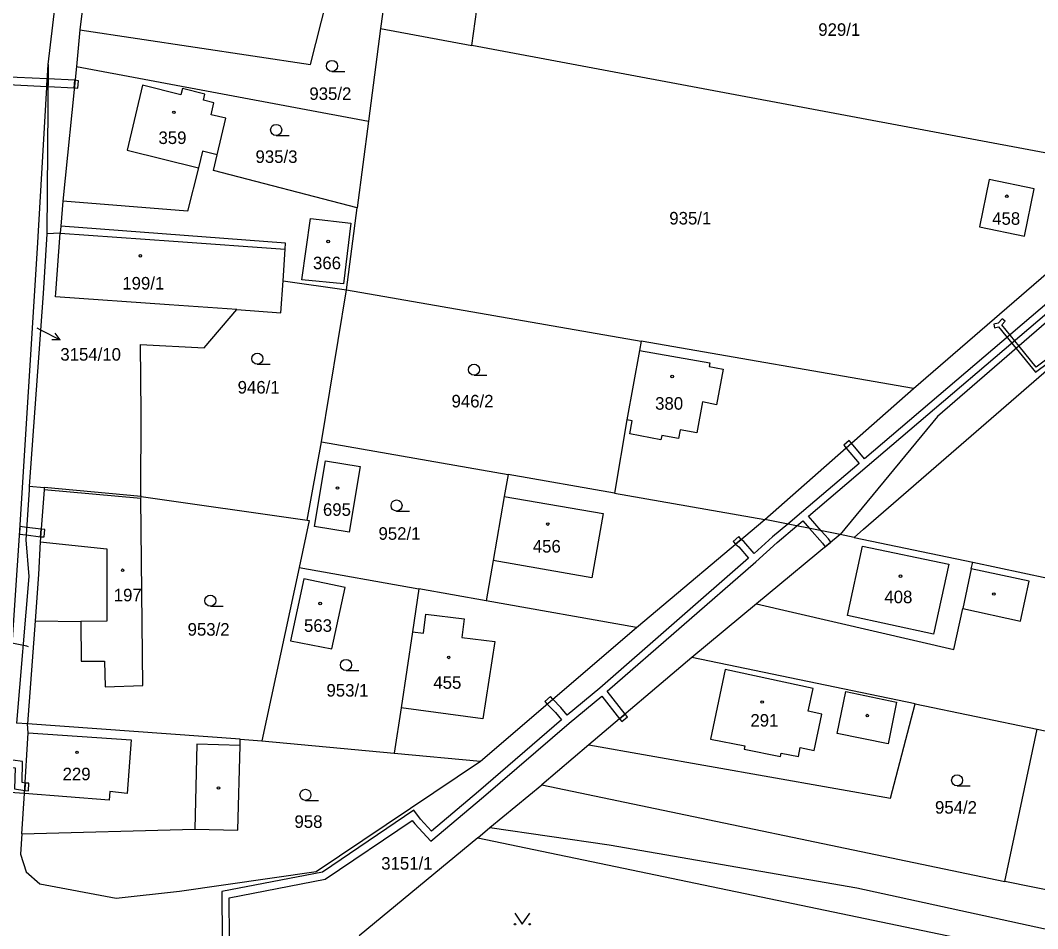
# Model space of a CAD drawing. Extents: x -776734 to -748832, y -1118122 to -976986.
# Drawn here: x -752903.9 to -752766, y -1115310.3 to -1115187.3 of the extents above; entities that cross this region are included whole.
import ezdxf

# ---------------------------------------------------------------- set-up
doc = ezdxf.new("R2010")
doc.units = 0
for name, color, linetype in [('KM_Hranice parcel', 7, 'Continuous'), ('KM_Parcelní čísla', 7, 'Continuous'), ('KM_Pop  PČ popisy', 7, 'Continuous'), ('KM_Vnitřní kresba', 7, 'Continuous'), ('KM_Věcná břemena k části', 7, 'Continuous'), ('KM_Značky budov', 7, 'Continuous'), ('KM_Značky kultur', 7, 'Continuous')]:
    doc.layers.add(name, color=color, linetype=linetype)

msp = doc.modelspace()

# ---------------------------------------------------------------- linework, layer by layer
at = {"layer": 'KM_Hranice parcel'}
for p, q in [((-752842.66, -1115190.69), (-752839.01, -1115163.94)), ((-752894.02, -1115173.56), (-752895.78, -1115188.54)), ((-752895.78, -1115188.54), (-752896.26, -1115193.52)), ((-752855.04, -1115188.37), (-752856.68, -1115200.92)), ((-752855.04, -1115188.37), (-752842.66, -1115190.69)), ((-752749.3, -1115208.17), (-752842.66, -1115190.69)), ((-752901.54, -1115218.12), (-752900.1, -1115193.24)), ((-752900.1, -1115193.24), (-752900.27, -1115216.17)), ((-752896.26, -1115193.52), (-752898.08, -1115211.77)), ((-752896.26, -1115193.52), (-752856.68, -1115200.92)), ((-752856.68, -1115200.92), (-752858.21, -1115212.65)), ((-752782.81, -1115237.16), (-752749.3, -1115208.17)), ((-752898.08, -1115211.77), (-752898.38, -1115215.17)), ((-752859.66, -1115223.77), (-752858.21, -1115212.65)), ((-752868.25, -1115222.54), (-752859.66, -1115223.77)), ((-752863.04, -1115244.37), (-752859.66, -1115223.77)), ((-752859.66, -1115223.77), (-752819.71, -1115230.73)), ((-752782.81, -1115237.16), (-752819.71, -1115230.73)), ((-752802.95, -1115254.89), (-752782.81, -1115237.16)), ((-752865, -1115254.98), (-752863.04, -1115244.37)), ((-752863.04, -1115244.37), (-752837.74, -1115248.8)), ((-752823.31, -1115251.33), (-752837.74, -1115248.8)), ((-752902.65, -1115250.38), (-752900.6, -1115250.56)), ((-752887.49, -1115251.76), (-752900.6, -1115250.56)), ((-752823.31, -1115251.33), (-752802.95, -1115254.89)), ((-752887.49, -1115251.76), (-752865, -1115254.98)), ((-752820.34, -1115269.51), (-752802.95, -1115254.89)), ((-752792.73, -1115256.9), (-752802.95, -1115254.89)), ((-752792.73, -1115256.9), (-752804.08, -1115266.31)), ((-752790.83, -1115257.3), (-752792.73, -1115256.9)), ((-752790.83, -1115257.3), (-752774.78, -1115260.68)), ((-752866.08, -1115261.39), (-752871.1, -1115284.87)), ((-752866.08, -1115261.39), (-752849.83, -1115264.27)), ((-752840.74, -1115265.89), (-752849.83, -1115264.27)), ((-752820.34, -1115269.51), (-752840.74, -1115265.89)), ((-752804.08, -1115266.31), (-752812.84, -1115273.56)), ((-752901.85, -1115268.6), (-752902.89, -1115282.58)), ((-752841.49, -1115287.64), (-752820.34, -1115269.51)), ((-752812.84, -1115273.56), (-752826.8, -1115285.4)), ((-752782.56, -1115279.85), (-752812.84, -1115273.56)), ((-752782.56, -1115279.85), (-752766.04, -1115283.29)), ((-752902.89, -1115282.58), (-752904.39, -1115282.47)), ((-752874.05, -1115284.66), (-752902.89, -1115282.58)), ((-752770.43, -1115303.9), (-752766.04, -1115283.29)), ((-752874.05, -1115284.66), (-752871.1, -1115284.87)), ((-752871.1, -1115284.87), (-752853.17, -1115286.55)), ((-752826.8, -1115285.4), (-752833.18, -1115290.81)), ((-752853.17, -1115286.55), (-752841.49, -1115287.64)), ((-752840.21, -1115296.61), (-752833.18, -1115290.81)), ((-752833.18, -1115290.81), (-752770.43, -1115303.9)), ((-752903.27, -1115291.99), (-752905.28, -1115291.85)), ((-752903.63, -1115297.45), (-752903.27, -1115291.99)), ((-752841.87, -1115297.99), (-752840.21, -1115296.61)), ((-752841.87, -1115297.99), (-752857.94, -1115311.26)), ((-752744.26, -1115309.35), (-752770.43, -1115303.9))]:
    msp.add_line(p, q, dxfattribs=at)
for points in [[(-752664.9, -1115147.88), (-752683.33, -1115160.37), (-752701.96, -1115174.27), (-752721.72, -1115190.23), (-752745.97, -1115211.9), (-752779.54, -1115240.94), (-752792.73, -1115256.9)], [(-752900.1, -1115193.24), (-752897.69, -1115173), (-752894.06, -1115150.85)], [(-752861.41, -1115179.8), (-752854.06, -1115181.21), (-752855.04, -1115188.37)], [(-752895.78, -1115188.54), (-752864.52, -1115193.24), (-752862.33, -1115184.48)], [(-752858.21, -1115212.65), (-752877.69, -1115207.63), (-752877.18, -1115205.47), (-752876, -1115200.52), (-752878, -1115200.05), (-752877.62, -1115198.44), (-752879.03, -1115198.09), (-752878.83, -1115197.26), (-752881.88, -1115196.48), (-752882.09, -1115197.34), (-752887.28, -1115196.06), (-752889.36, -1115204.85), (-752879.71, -1115207.24), (-752881.18, -1115213.11), (-752898.08, -1115211.77)], [(-752766.46, -1115210.08), (-752772.55, -1115208.84), (-752773.86, -1115215.25), (-752767.77, -1115216.49), (-752766.46, -1115210.08)], [(-752865.68, -1115222.43), (-752864.54, -1115214.11), (-752859.06, -1115214.75), (-752860.06, -1115222.96), (-752865.68, -1115222.43)], [(-752898.38, -1115215.17), (-752898.47, -1115216.08), (-752900.27, -1115216.17)], [(-752868.25, -1115222.54), (-752867.96, -1115218.25), (-752867.9, -1115217.43), (-752898.38, -1115215.17)], [(-752900.27, -1115216.17), (-752900.77, -1115224.27), (-752902.65, -1115250.38)], [(-752906.78, -1115298.14), (-752903.98, -1115257.04), (-752901.54, -1115218.12)], [(-752887.49, -1115251.76), (-752887.54, -1115251.52), (-752887.49, -1115240.47), (-752887.58, -1115231.18), (-752878.94, -1115231.62), (-752874.51, -1115226.45), (-752868.55, -1115226.87), (-752868.25, -1115222.54)], [(-752819.71, -1115230.73), (-752819.94, -1115232.01), (-752821.65, -1115241.4), (-752823.31, -1115251.33)], [(-752790.83, -1115257.3), (-752789.59, -1115256.21), (-752761.08, -1115231.49)], [(-752857.8, -1115247.72), (-752859.27, -1115256.61), (-752863.98, -1115255.81), (-752862.5, -1115246.92), (-752857.8, -1115247.72)], [(-752837.74, -1115248.8), (-752838.26, -1115251.78), (-752839.78, -1115260.43), (-752840.74, -1115265.89)], [(-752902.65, -1115250.38), (-752902.64, -1115250.87), (-752903.09, -1115257.63), (-752902.71, -1115262.61), (-752904.39, -1115282.47)], [(-752900.6, -1115250.56), (-752900.62, -1115250.86), (-752901.16, -1115257.92), (-752901.39, -1115262.35), (-752901.85, -1115268.6)], [(-752901.85, -1115268.6), (-752895.66, -1115268.68), (-752895.62, -1115274.08), (-752892.46, -1115274.06), (-752892.36, -1115277.53), (-752887.25, -1115277.38), (-752887.51, -1115252.06), (-752887.49, -1115251.76)], [(-752865, -1115254.98), (-752864.7, -1115255.02), (-752866.08, -1115261.39)], [(-752804.08, -1115266.31), (-752777.36, -1115272.49), (-752776.12, -1115266.96), (-752768.29, -1115268.64), (-752767.14, -1115263.23), (-752774.97, -1115261.56), (-752774.78, -1115260.68)], [(-752774.78, -1115260.68), (-752761.22, -1115263.54), (-752750.94, -1115265.7), (-752735.97, -1115269.05)], [(-752861.62, -1115272.38), (-752859.82, -1115264.11), (-752865.45, -1115262.9), (-752867.25, -1115271.31), (-752861.62, -1115272.38)], [(-752849.83, -1115264.27), (-752850.7, -1115270.09), (-752852.25, -1115280.39), (-752853.17, -1115286.55)], [(-752826.8, -1115285.4), (-752785.9, -1115292.63), (-752782.56, -1115279.85)], [(-752903.27, -1115291.99), (-752902.77, -1115283.76), (-752902.89, -1115282.58)], [(-752766.04, -1115283.29), (-752756.93, -1115285.19), (-752739.93, -1115289.17)], [(-752903.63, -1115297.45), (-752880.2, -1115296.81), (-752874.39, -1115296.98), (-752874.07, -1115285.5), (-752874.05, -1115284.66)], [(-752903.63, -1115297.45), (-752903.81, -1115300.21), (-752903.05, -1115302.61), (-752901.2, -1115304.22), (-752890.86, -1115306.18), (-752882.28, -1115305.23), (-752863.76, -1115302.56), (-752841.49, -1115287.64)], [(-752840.21, -1115296.61), (-752824.06, -1115298.95), (-752790.48, -1115304.76), (-752675.84, -1115329.73), (-752592.34, -1115346.26)], [(-752841.87, -1115297.99), (-752747.7, -1115317.58), (-752730.16, -1115321.19)]]:
    msp.add_lwpolyline(points, dxfattribs=at)
at = {"layer": 'KM_Pop  PČ popisy'}
for p, q in [((-752901.62, -1115228.93), (-752901.12, -1115229.18)), ((-752901.12, -1115229.18), (-752898.446, -1115230.542)), ((-752898.446, -1115230.542), (-752899.566, -1115230.534)), ((-752898.446, -1115230.542), (-752899.111, -1115229.642)), ((-752902.95, -1115272.06), (-752905.885, -1115271.436)), ((-752902.73, -1115272.11), (-752902.95, -1115272.06))]:
    msp.add_line(p, q, dxfattribs=at)
at = {"layer": 'KM_Vnitřní kresba'}
for p, q in [((-752879.18, -1115205), (-752879.71, -1115207.24)), ((-752877.18, -1115205.47), (-752879.18, -1115205)), ((-752899.03, -1115224.19), (-752898.47, -1115216.08)), ((-752898.47, -1115216.08), (-752883.08, -1115217.17)), ((-752883.08, -1115217.17), (-752867.96, -1115218.25)), ((-752899.07, -1115224.73), (-752899.03, -1115224.19)), ((-752883.68, -1115225.81), (-752899.07, -1115224.73)), ((-752874.51, -1115226.45), (-752883.68, -1115225.81)), ((-752819.94, -1115232.01), (-752810.42, -1115233.68)), ((-752810.42, -1115233.68), (-752810.51, -1115234.16)), ((-752810.51, -1115234.16), (-752808.62, -1115234.5)), ((-752808.62, -1115234.5), (-752809.52, -1115239.33)), ((-752811.39, -1115238.95), (-752812.16, -1115243.14)), ((-752809.52, -1115239.33), (-752811.39, -1115238.95)), ((-752820.94, -1115241.53), (-752821.65, -1115241.4)), ((-752821.26, -1115243.3), (-752820.94, -1115241.53)), ((-752817.03, -1115244.08), (-752821.26, -1115243.3)), ((-752814.43, -1115242.72), (-752814.65, -1115243.91)), ((-752812.16, -1115243.14), (-752814.43, -1115242.72)), ((-752816.92, -1115243.49), (-752817.03, -1115244.08)), ((-752814.65, -1115243.91), (-752816.92, -1115243.49)), ((-752887.51, -1115252.06), (-752900.62, -1115250.86)), ((-752838.26, -1115251.78), (-752824.87, -1115254.06)), ((-752824.87, -1115254.06), (-752826.42, -1115262.78)), ((-752901.16, -1115257.92), (-752892.14, -1115258.86)), ((-752791.73, -1115267.89), (-752789.7, -1115258.48)), ((-752789.7, -1115258.48), (-752778.02, -1115260.95)), ((-752892.14, -1115258.86), (-752892.13, -1115268.66)), ((-752826.42, -1115262.78), (-752839.78, -1115260.43)), ((-752778.02, -1115260.95), (-752780.09, -1115270.43)), ((-752774.97, -1115261.56), (-752776.12, -1115266.96)), ((-752849.21, -1115270.26), (-752848.91, -1115267.71)), ((-752848.91, -1115267.71), (-752843.72, -1115268.35)), ((-752780.09, -1115270.43), (-752791.73, -1115267.89)), ((-752892.13, -1115268.66), (-752895.66, -1115268.68)), ((-752843.72, -1115268.35), (-752844.01, -1115270.87)), ((-752850.7, -1115270.09), (-752849.21, -1115270.26)), ((-752844.01, -1115270.87), (-752839.53, -1115271.39)), ((-752839.53, -1115271.39), (-752841.18, -1115281.88)), ((-752808.32, -1115275.22), (-752810.31, -1115284.62)), ((-752796.42, -1115277.78), (-752808.32, -1115275.22)), ((-752797.08, -1115280.83), (-752796.42, -1115277.78)), ((-752793.16, -1115283.86), (-752791.99, -1115278.19)), ((-752791.99, -1115278.19), (-752785.09, -1115279.62)), ((-752841.18, -1115281.88), (-752852.25, -1115280.39)), ((-752785.09, -1115279.62), (-752786.26, -1115285.29)), ((-752795.21, -1115281.24), (-752797.08, -1115280.83)), ((-752796.28, -1115286.17), (-752795.21, -1115281.24)), ((-752902.77, -1115283.76), (-752888.83, -1115284.75)), ((-752810.31, -1115284.62), (-752805.65, -1115285.55)), ((-752786.26, -1115285.29), (-752793.16, -1115283.86)), ((-752888.83, -1115284.75), (-752889.38, -1115292)), ((-752879.92, -1115285.33), (-752880.2, -1115296.81)), ((-752874.07, -1115285.5), (-752879.92, -1115285.33)), ((-752805.65, -1115285.55), (-752805.74, -1115286)), ((-752805.74, -1115286), (-752800.83, -1115286.98)), ((-752798.41, -1115287), (-752798.15, -1115285.77)), ((-752798.15, -1115285.77), (-752796.28, -1115286.17)), ((-752800.83, -1115286.98), (-752800.74, -1115286.53)), ((-752800.74, -1115286.53), (-752798.41, -1115287)), ((-752891.8, -1115292.88), (-752903.27, -1115291.99)), ((-752891.74, -1115291.71), (-752891.8, -1115292.88)), ((-752889.38, -1115292), (-752891.74, -1115291.71))]:
    msp.add_line(p, q, dxfattribs=at)
at = {"layer": 'KM_Věcná břemena k části'}
for points in [[(-752900.21, -1115195.21), (-752906.31, -1115194.91), (-752906.39, -1115195.93), (-752900.27, -1115196.22)], [(-752896.55, -1115196.39), (-752896.45, -1115195.39), (-752900.11, -1115195.21), (-752900.21, -1115195.21), (-752900.27, -1115196.22), (-752900.12, -1115196.22)], [(-752896.45, -1115195.39), (-752896.55, -1115196.39), (-752896.05, -1115196.44), (-752895.95, -1115195.44)], [(-752771.81, -1115228.92), (-752771.27, -1115228.8), (-752768.88, -1115231.72), (-752766.26, -1115234.93), (-752762.55, -1115232.18), (-752762.16, -1115232.43), (-752761.78, -1115232.1), (-752762.57, -1115231.56), (-752766.18, -1115234.25), (-752768.5, -1115231.39), (-752770.84, -1115228.52), (-752770.4, -1115228), (-752770.78, -1115227.68), (-752771.31, -1115228.29), (-752771.92, -1115228.43)], [(-752791.94, -1115245.2), (-752791.19, -1115244.54), (-752791.51, -1115244.16), (-752792.26, -1115244.82)], [(-752901.11, -1115257.21), (-752901.03, -1115256.2), (-752902.98, -1115255.96), (-752903.91, -1115255.85), (-752903.97, -1115256.86), (-752903.05, -1115256.97)], [(-752901.03, -1115256.2), (-752901.11, -1115257.21), (-752900.61, -1115257.25), (-752900.53, -1115256.24)], [(-752807.25, -1115257.86), (-752806.93, -1115258.24), (-752806.15, -1115257.58), (-752806.47, -1115257.2)], [(-752832.45, -1115279.9), (-752831.69, -1115279.24), (-752832.02, -1115278.86), (-752832.78, -1115279.52)], [(-752822.32, -1115282.25), (-752821.56, -1115281.61), (-752821.88, -1115281.23), (-752822.64, -1115281.87)], [(-752903.25, -1115291.6), (-752903.19, -1115290.59), (-752903.62, -1115290.52), (-752903.54, -1115287.65), (-752904.87, -1115287.48), (-752906.04, -1115287.32), (-752906.11, -1115288.33), (-752904.96, -1115288.48), (-752904.56, -1115288.53), (-752904.64, -1115291.36)], [(-752903.19, -1115290.59), (-752903.25, -1115291.6), (-752902.75, -1115291.63), (-752902.69, -1115290.62)]]:
    msp.add_lwpolyline(points, close=True, dxfattribs=at)
for points in [[(-752761.97, -1115223.29), (-752789.43, -1115246.66), (-752791.19, -1115244.54), (-752791.94, -1115245.2), (-752790.19, -1115247.31), (-752798, -1115253.93), (-752799.85, -1115255.5), (-752801.92, -1115257.25), (-752804.42, -1115259.49), (-752805.78, -1115257.88), (-752806.15, -1115257.58), (-752806.93, -1115258.24), (-752806.48, -1115258.6), (-752805.17, -1115260.14), (-752825.32, -1115277.72), (-752829.75, -1115281.37), (-752830.59, -1115280.34), (-752831.69, -1115279.24), (-752832.45, -1115279.9), (-752831.33, -1115281.02), (-752830.52, -1115282.01), (-752841.77, -1115291.73), (-752848.13, -1115297.09), (-752849.61, -1115295.49), (-752850.5, -1115294.26), (-752862.91, -1115302.65), (-752876.53, -1115305.29), (-752876.52, -1115311.73)], [(-752875.52, -1115311.65), (-752875.53, -1115306.11), (-752862.52, -1115303.59), (-752850.74, -1115295.64), (-752850.39, -1115296.12), (-752848.21, -1115298.47), (-752841.09, -1115292.46), (-752829.49, -1115282.45), (-752825.06, -1115278.8), (-752822.64, -1115281.87), (-752821.88, -1115281.23), (-752824.3, -1115278.15), (-752804.19, -1115260.62), (-752801.28, -1115258.02), (-752798.6, -1115255.75), (-752797.81, -1115255.08), (-752796.92, -1115256.08), (-752795.12, -1115258.1), (-752794.78, -1115258.6), (-752794.01, -1115257.96), (-752794.33, -1115257.48), (-752795.3, -1115256.4), (-752797.05, -1115254.43), (-752789.07, -1115247.67), (-752761.37, -1115224.1)]]:
    msp.add_lwpolyline(points, dxfattribs=at)
at = {"layer": 'KM_Značky budov'}
for centre in [(-752883.0368, -1115199.7292), (-752770.1568, -1115211.0992), (-752862.1268, -1115217.2292), (-752887.5868, -1115219.1592), (-752815.5168, -1115235.5092), (-752860.8568, -1115250.6192), (-752832.3768, -1115255.4992), (-752889.9868, -1115261.7592), (-752784.5768, -1115262.5692), (-752771.9268, -1115264.9792), (-752863.2268, -1115266.2592), (-752845.7968, -1115273.5592), (-752803.3168, -1115279.6092), (-752789.0668, -1115281.4492), (-752896.1668, -1115286.4192), (-752876.9968, -1115291.2492)]:
    msp.add_circle(centre, 0.175, dxfattribs=at)
at = {"layer": 'KM_Značky kultur'}
for p, q in [((-752861.623, -1115194.19), (-752859.873, -1115194.19)), ((-752869.183, -1115202.86), (-752867.433, -1115202.86)), ((-752871.733, -1115233.85), (-752869.983, -1115233.85)), ((-752842.363, -1115235.34), (-752840.613, -1115235.34)), ((-752852.863, -1115253.74), (-752851.113, -1115253.74)), ((-752878.093, -1115266.63), (-752876.343, -1115266.63)), ((-752859.713, -1115275.33), (-752857.963, -1115275.33)), ((-752776.893, -1115290.96), (-752775.143, -1115290.96)), ((-752865.213, -1115292.93), (-752863.463, -1115292.93))]:
    msp.add_line(p, q, dxfattribs=at)
msp.add_lwpolyline([(-752836.82, -1115308.209), (-752835.82, -1115309.71), (-752834.82, -1115308.209)], dxfattribs=at)
for centre, radius in [((-752861.6229, -1115193.4398), 0.75), ((-752869.1829, -1115202.1098), 0.75), ((-752871.7329, -1115233.0998), 0.75), ((-752842.3629, -1115234.5898), 0.75), ((-752852.8629, -1115252.9898), 0.75), ((-752878.0929, -1115265.8798), 0.75), ((-752859.7129, -1115274.5798), 0.75), ((-752776.8929, -1115290.2098), 0.75), ((-752865.2129, -1115292.1798), 0.75), ((-752836.82, -1115309.7095), 0.1), ((-752834.82, -1115309.7095), 0.1)]:
    msp.add_circle(centre, radius, dxfattribs=at)

# ---------------------------------------------------------------- texts
at = {"layer": 'KM_Parcelní čísla'}
for s, p in [('929/1', (-752795.71, -1115189.37)), ('935/2', (-752864.68, -1115198.05)), ('359', (-752885.13, -1115204.02)), ('935/3', (-752871.98, -1115206.58)), ('935/1', (-752815.9, -1115214.92)), ('458', (-752772.14, -1115214.96)), ('366', (-752864.19, -1115220.98)), ('199/1', (-752890.03, -1115223.73)), ('3154/10', (-752898.43, -1115233.368)), ('946/1', (-752874.4, -1115237.82)), ('946/2', (-752845.41, -1115239.7)), ('380', (-752817.82, -1115240.01)), ('695', (-752862.84, -1115254.39)), ('952/1', (-752855.31, -1115257.63)), ('456', (-752834.4, -1115259.36)), ('197', (-752891.19, -1115265.97)), ('408', (-752786.75, -1115266.22)), ('953/2', (-752881.18, -1115270.62)), ('563', (-752865.41, -1115270.1)), ('455', (-752847.88, -1115277.82)), ('953/1', (-752862.36, -1115278.87)), ('291', (-752804.91, -1115282.94)), ('229', (-752898.12, -1115290.21)), ('954/2', (-752779.89, -1115294.73)), ('958', (-752866.7, -1115296.66)), ('3151/1', (-752854.94, -1115302.31))]:
    msp.add_text(s, height=1.7, dxfattribs=at).set_placement(p)

doc.saveas('drawing.dxf')
